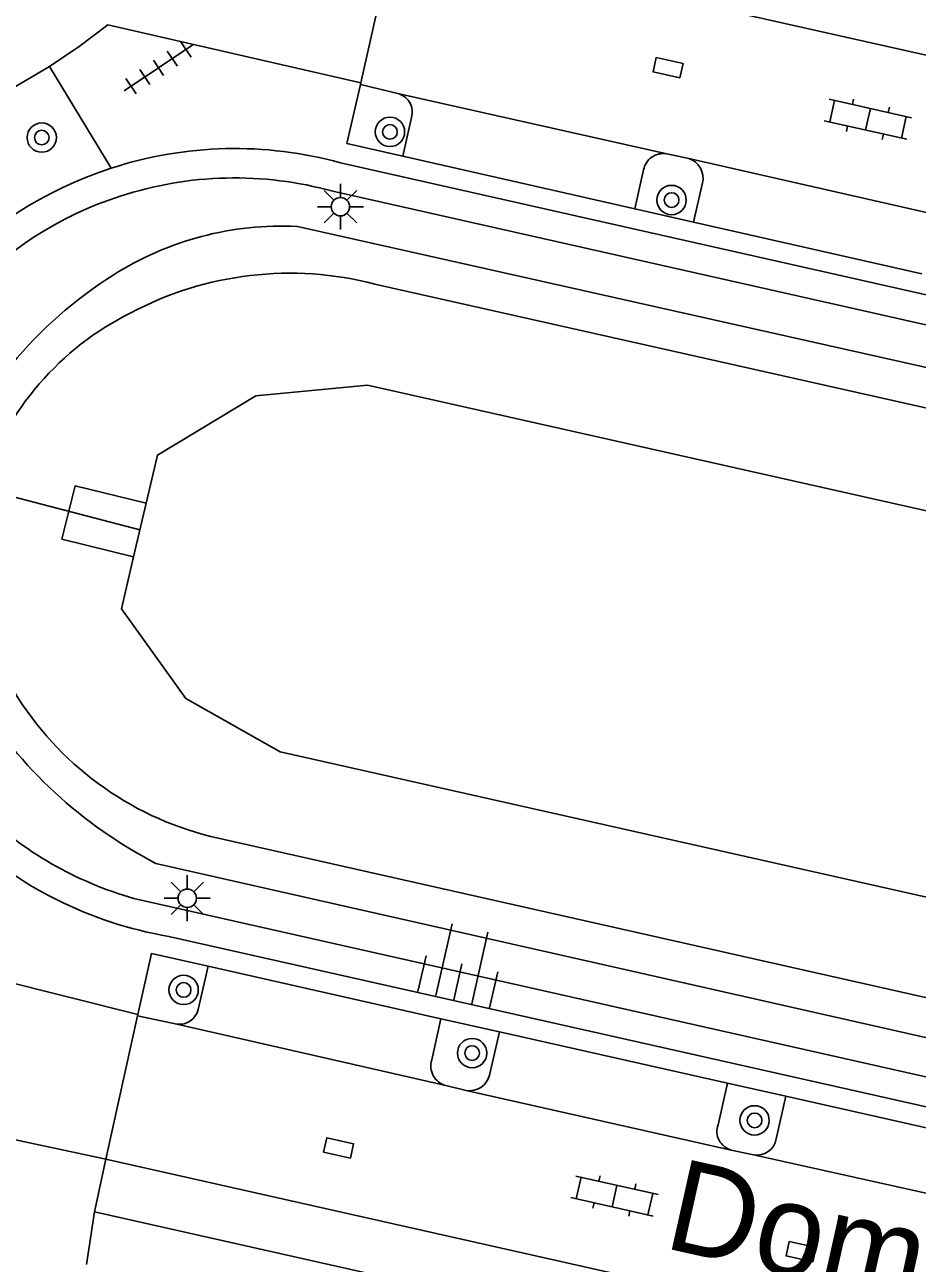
# Model space of a CAD drawing. Extents: x 128999 to 131010, y 395498 to 399007.
# Drawn here: x 129219.38 to 129243.68, y 398795.32 to 398829.05 of the extents above; entities that cross this region are included whole.
import ezdxf

# ---------------------------------------------------------------- set-up
doc = ezdxf.new("R2010")
doc.units = 0
for name, color, linetype in [('gg-anno-openbare ruimte label', 7, 'Continuous'), ('gg-knt-bovenkant onderkant talud', 7, 'Continuous'), ('gg-knt-verharding', 7, 'Continuous'), ('gg-knt-verharding nz', 7, 'Continuous'), ('gg-kntw-beschoeiing', 7, 'Continuous'), ('gg-kwrk-duiker nz buis', 7, 'Continuous'), ('gg-kwrk-uitstroombak niveau min 01', 7, 'Continuous'), ('gt-grn-groengrens', 7, 'Continuous'), ('gt-grn-weggrens', 7, 'Continuous'), ('gt-symb-boom', 7, 'Continuous'), ('gt-symb-klinker verharding', 7, 'Continuous'), ('gt-symb-kolk center center', 7, 'Continuous'), ('gt-symb-lichtmast', 7, 'Continuous'), ('gt-symb-talud symbool', 7, 'Continuous'), ('gt-symb-tegel verharding', 7, 'Continuous')]:
    doc.layers.add(name, color=color, linetype=linetype)

# ---------------------------------------------------------------- blocks, each defined once
blk = doc.blocks.new('gt0-KOLKCC')
at = {"layer": 'gt-symb-kolk center center'}
blk.add_lwpolyline([(-0.375, 0.2), (0.375, 0.2), (0.375, -0.2), (-0.375, -0.2)], close=True, dxfattribs=at)
blk = doc.blocks.new('gt0-LMAST')
at = {"layer": 'gt-symb-lichtmast'}
for p, q in [((-0.182, 0.173), (-0.447, 0.438)), ((-0.005, 0.246), (-0.005, 0.621)), ((0.172, 0.173), (0.437, 0.438)), ((-0.255, -0.004), (-0.63, -0.004)), ((-0.182, -0.181), (-0.447, -0.446)), ((-0.005, -0.254), (-0.005, -0.629)), ((0.437, -0.446), (0.172, -0.181)), ((0.245, -0.004), (0.62, -0.004))]:
    blk.add_line(p, q, dxfattribs=at)
blk.add_circle((-0.005, -0.004), 0.25, dxfattribs=at)
blk = doc.blocks.new('gt0-BOOM')
at = {"layer": 'gt-symb-boom'}
for radius in [0.4, 0.2]:
    blk.add_circle((0, 0), radius, dxfattribs=at)
blk = doc.blocks.new('gt0-TEG1')
at = {"layer": 'gt-symb-tegel verharding'}
for p, q in [((-1.125, 0), (1.125, 0)), ((-0.9, -0.25), (-0.9, 0.25)), ((-0.45, -0.25), (-0.45, 0.25)), ((0, -0.25), (0, 0.25)), ((0.45, -0.25), (0.45, 0.25)), ((0.9, -0.25), (0.9, 0.25))]:
    blk.add_line(p, q, dxfattribs=at)
blk = doc.blocks.new('gt0-KL1')
at = {"layer": 'gt-symb-klinker verharding'}
for p, q in [((-0.5, 0.3), (-0.5, 0.45)), ((0.5, 0.3), (0.5, 0.45)), ((-1.15, 0.3), (1.15, 0.3)), ((-1, -0.3), (-1, 0.3)), ((0, -0.3), (0, 0.3)), ((1, -0.3), (1, 0.3)), ((-1.15, -0.3), (1.15, -0.3)), ((-0.5, -0.45), (-0.5, -0.3)), ((0.5, -0.45), (0.5, -0.3))]:
    blk.add_line(p, q, dxfattribs=at)
blk = doc.blocks.new('gt0-TALUD_1')
at = {"layer": 'gt-symb-talud symbool'}
for p, q in [((-1, -1), (-1, 0)), ((-0.5, -2), (-0.5, 0)), ((0, -1), (0, 0)), ((0.5, -2), (0.5, 0)), ((1, -1), (1, 0))]:
    blk.add_line(p, q, dxfattribs=at)

msp = doc.modelspace()

# ---------------------------------------------------------------- linework, layer by layer
at = {"layer": 'gg-knt-bovenkant onderkant talud'}
for points in [[(129285.159, 398810.886), (129272.404, 398812.212), (129228.915, 398821.985)], [(129281.072, 398792.583), (129270.207, 398796.387), (129250.158, 398801.148), (129224.447, 398806.941)]]:
    msp.add_lwpolyline(points, dxfattribs=at)
for centre, radius, start, end in [((129226.594, 398813.063), 9.219, 75.4168, 117.9859), ((129225.815, 398814.065), 7.972, 116.4218, 162.1529), ((129226.546, 398815.401), 8.716, 211.1577, 256.0663)]:
    msp.add_arc(centre, radius, start, end, dxfattribs=at)
at = {"layer": 'gg-knt-verharding'}
for p, q in [((129228.53, 398827.471), (129229.438, 398831.478)), ((129217.201, 398826.24), (129220.054, 398827.91)), ((129220.054, 398827.91), (129221.729, 398825.141)), ((129228.518, 398827.419), (129228.53, 398827.471)), ((129228.154, 398825.814), (129228.518, 398827.419)), ((129228.518, 398827.419), (129229.573, 398827.166)), ((129229.911, 398826.527), (129229.671, 398825.47)), ((129229.671, 398825.47), (129228.154, 398825.814)), ((129235.992, 398824.036), (129229.671, 398825.47)), ((129236.866, 398825.531), (129237.462, 398825.404)), ((129227.979, 398825.287), (129275.426, 398814.591)), ((129236.232, 398825.094), (129235.992, 398824.036)), ((129237.837, 398824.741), (129237.595, 398823.672)), ((129237.595, 398823.672), (129235.992, 398824.036)), ((129243.805, 398822.264), (129237.595, 398823.672)), ((129269.291, 398793.858), (129223.298, 398804.219)), ((129224.105, 398802.227), (129224.369, 398803.404)), ((129230.714, 398801.977), (129224.369, 398803.404)), ((129221.588, 398798.149), (129222.453, 398802.053)), ((129222.453, 398802.053), (129222.461, 398802.09)), ((129223.524, 398801.827), (129222.453, 398802.053)), ((129230.463, 398800.861), (129230.714, 398801.977)), ((129232.304, 398801.62), (129230.714, 398801.977)), ((129232.039, 398800.441), (129232.304, 398801.62)), ((129238.515, 398800.224), (129232.304, 398801.62)), ((129231.396, 398800.023), (129230.85, 398800.154)), ((129238.26, 398799.088), (129238.515, 398800.224)), ((129240.105, 398799.866), (129238.515, 398800.224)), ((129239.843, 398798.703), (129240.105, 398799.866)), ((129246.355, 398798.462), (129240.105, 398799.866)), ((129221.274, 398796.719), (129221.588, 398798.149)), ((129239.229, 398798.268), (129238.619, 398798.4)), ((129269.286, 398785.932), (129221.274, 398796.719))]:
    msp.add_line(p, q, dxfattribs=at)
for points in [[(129220.054, 398827.91), (129220.864, 398828.454), (129221.645, 398829.049)], [(129224.369, 398803.404), (129222.828, 398803.75), (129222.461, 398802.09)]]:
    msp.add_lwpolyline(points, dxfattribs=at)
for centre, radius, start, end in [((129229.411, 398826.672), 0.52, 343.8695, 71.8839), ((129225.096, 398814.875), 10.804, 74.5203, 108.1561), ((129236.762, 398825.003), 0.538, 78.9047, 170.2503), ((129237.293, 398824.871), 0.559, 346.5573, 72.4286), ((129225.096, 398814.873), 10.804, 226.174, 260.4221), ((129223.585, 398802.361), 0.537, 263.5001, 345.5922), ((129230.992, 398800.691), 0.556, 162.2109, 255.1802), ((129231.492, 398800.578), 0.563, 260.1419, 345.9121), ((129238.757, 398798.91), 0.528, 160.2431, 254.8682), ((129239.315, 398798.798), 0.537, 260.8343, 349.7985)]:
    msp.add_arc(centre, radius, start, end, dxfattribs=at)
at = {"layer": 'gg-knt-verharding nz'}
for p, q in [((129229.438, 398831.478), (129281.382, 398819.805)), ((129236.866, 398825.531), (129229.573, 398827.166)), ((129244.675, 398823.766), (129237.462, 398825.404)), ((129230.85, 398800.154), (129223.524, 398801.827)), ((129238.619, 398798.4), (129231.396, 398800.023)), ((129221.588, 398798.149), (129269.609, 398787.367)), ((129246.495, 398796.65), (129239.229, 398798.268))]:
    msp.add_line(p, q, dxfattribs=at)
for points in [[(129226.803, 398823.552), (129272.519, 398813.305), (129282.833, 398812.921)], [(129276.844, 398792.157), (129268.642, 398795.868), (129222.952, 398806.208)]]:
    msp.add_lwpolyline(points, dxfattribs=at)
for centre, radius, start, end in [((129226.36, 398815.069), 8.495, 87.0102, 122.5781), ((129227.972, 398812.394), 11.617, 122.1747, 158.546), ((129228.721, 398817.369), 12.564, 211.8777, 242.6666)]:
    msp.add_arc(centre, radius, start, end, dxfattribs=at)
at = {"layer": 'gg-kntw-beschoeiing'}
for points in [[(129284.199, 398804.76), (129283.081, 398805.04), (129281.561, 398807.35), (129228.711, 398819.23), (129225.671, 398818.94), (129222.991, 398817.33), (129222.684, 398816.019)], [(129282.85, 398798.75), (129281.601, 398799.06), (129279.181, 398797.36), (129226.331, 398809.25), (129223.761, 398810.7), (129222.011, 398813.14), (129222.343, 398814.559)]]:
    msp.add_lwpolyline(points, dxfattribs=at)
at = {"layer": 'gg-kwrk-duiker nz buis'}
msp.add_line((129222.513, 398815.289), (129182.074, 398825.868), dxfattribs=at)
at = {"layer": 'gg-kwrk-uitstroombak niveau min 01'}
msp.add_line((129222.343, 398814.559), (129222.684, 398816.019), dxfattribs=at)
msp.add_lwpolyline([(129222.343, 398814.559), (129220.391, 398815.04), (129220.751, 398816.49), (129222.684, 398816.019)], dxfattribs=at)
at = {"layer": 'gt-grn-groengrens'}
for points in [[(129227.765, 398824.516), (129275.25, 398813.811), (129275.426, 398814.591)], [(129269.291, 398793.858), (129269.467, 398794.639), (129222.349, 398805.253)]]:
    msp.add_lwpolyline(points, dxfattribs=at)
for centre, radius, start, end in [((129225.046, 398814.885), 10.779, 107.9202, 226.4123), ((129225.095, 398814.871), 10.007, 74.5253, 108.1474), ((129225.046, 398814.885), 9.979, 107.903, 226.4323), ((129225.093, 398814.87), 10.001, 226.1726, 254.0723)]:
    msp.add_arc(centre, radius, start, end, dxfattribs=at)
at = {"layer": 'gt-grn-weggrens'}
for p, q in [((129221.645, 398829.049), (129228.53, 398827.471)), ((129222.461, 398802.09), (129215.7, 398803.776)), ((129217.192, 398799.097), (129221.588, 398798.149)), ((129221.274, 398796.719), (129221.061, 398795.28))]:
    msp.add_line(p, q, dxfattribs=at)

# ---------------------------------------------------------------- block references
at = {"layer": 'gt-symb-boom'}
for p in [(129229.324, 398826.132), (129219.842, 398825.977), (129236.994, 398824.275), (129223.705, 398802.761), (129231.562, 398801.041), (129239.254, 398799.208)]:
    msp.add_blockref('gt0-BOOM', p, dxfattribs=at)
at = {"layer": 'gt-symb-klinker verharding'}
for p, rotation in [((129242.341, 398826.476), -12.646853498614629), ((129235.438, 398797.145), -12.646853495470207)]:
    msp.add_blockref('gt0-KL1', p, dxfattribs=dict(at, rotation=rotation))
at = {"layer": 'gt-symb-kolk center center'}
for p, rotation in [((129236.899, 398827.879), 167.22875743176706), ((129227.923, 398798.459), 167.3531465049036), ((129240.52, 398795.631), 167.35314649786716)]:
    msp.add_blockref('gt0-KOLKCC', p, dxfattribs=dict(at, rotation=rotation))
at = {"layer": 'gt-symb-lichtmast'}
for p in [(129227.981, 398824.098), (129223.809, 398805.262)]:
    msp.add_blockref('gt0-LMAST', p, dxfattribs=at)
at = {"layer": 'gt-symb-talud symbool', "xscale": 1.000487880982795, "yscale": 1.0004878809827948, "rotation": 167.29726808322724}
msp.add_blockref('gt0-TALUD_1', (129231.063, 398802.495), dxfattribs=at)
at = {"layer": 'gt-symb-tegel verharding', "rotation": -146.2940434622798}
msp.add_blockref('gt0-TEG1', (129223.021, 398827.876), dxfattribs=at)

# ---------------------------------------------------------------- texts
at = {"layer": 'gg-anno-openbare ruimte label'}
msp.add_text('Domburgsingel', height=2.5, rotation=347.4, dxfattribs=at).set_placement((129236.731, 398795.746))

doc.saveas('drawing.dxf')
